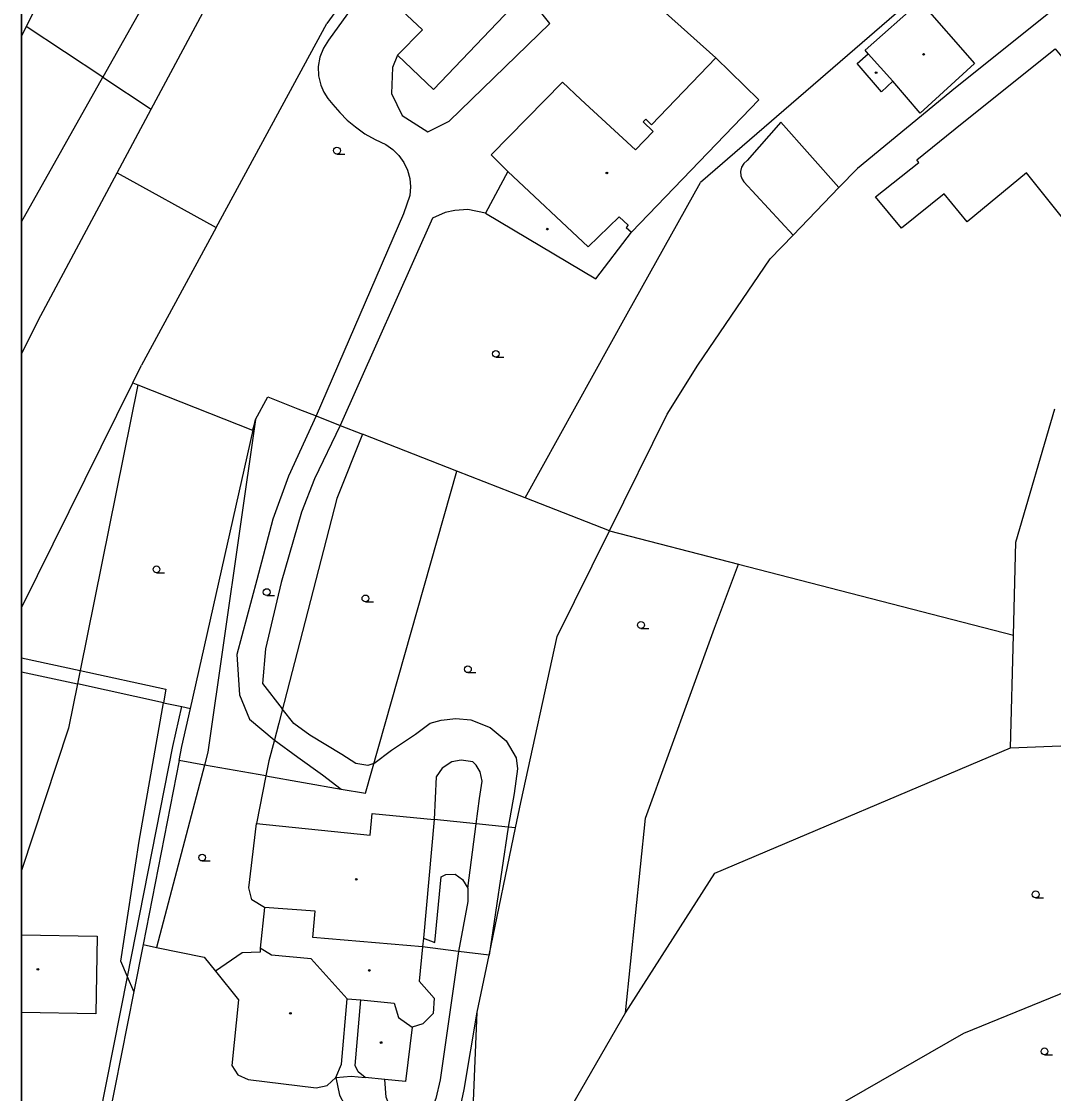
# Model space of a CAD drawing. Extents: x -598233 to -596890, y -1157848 to -1156431.
# Drawn here: x -598232.9 to -598119.1, y -1156687.5 to -1156569.3 of the extents above; entities that cross this region are included whole.
import ezdxf

# ---------------------------------------------------------------- set-up
doc = ezdxf.new("R2010")
doc.units = 0
for name, color, linetype in [('Level 11', 7, 'Continuous'), ('Level 36', 7, 'Continuous'), ('Level 39', 7, 'Continuous'), ('Level 5', 7, 'Continuous'), ('Level 51', 7, 'Continuous'), ('Level 7', 7, 'Continuous'), ('Vrstva 60', 7, 'Continuous'), ('zajmove_uzemi', 7, 'Continuous')]:
    doc.layers.add(name, color=color, linetype=linetype)

msp = doc.modelspace()

# ---------------------------------------------------------------- linework, layer by layer
at = {"layer": 'Level 11'}
msp.add_line((-598232.36, -1156569.87), (-598232.8901, -1156570.9053), dxfattribs=at)
for points in [[(-598175.817, -1156561.591), (-598178.91, -1156564.743), (-598177.294, -1156566.136), (-598187.424, -1156576.786), (-598191.423, -1156572.997), (-598188.639, -1156570.229), (-598194.37, -1156564.85), (-598194.945, -1156564.314), (-598189.3, -1156558.17), (-598184.699, -1156553.162), (-598175.817, -1156561.591)], [(-598155.84, -1156555.31), (-598164.97, -1156565.51), (-598156.32, -1156573.3)], [(-598225.4099, -1156556.29), (-598232.36, -1156569.87)], [(-598194.37, -1156564.85), (-598199.02, -1156571.35), (-598199.59, -1156572.24), (-598199.97, -1156573.22), (-598200.15, -1156574.26), (-598200.12, -1156575.31), (-598199.88, -1156576.34), (-598199.55, -1156577.11), (-598199.1, -1156577.81), (-598198.55, -1156578.44)], [(-598191.42, -1156573), (-598191.97, -1156574.38), (-598192.08, -1156577.24), (-598190.91, -1156579.68), (-598188.05, -1156581.47), (-598185.73, -1156580.31), (-598174.61, -1156569.52), (-598177.29, -1156566.14)], [(-598136.38, -1156568.38), (-598158, -1156587.05)], [(-598119.23, -1156568.13), (-598129.87, -1156576.63), (-598140.69, -1156585.51)], [(-598138.69, -1156588.65), (-598133.9, -1156584.84), (-598134.15, -1156584.54), (-598129.13, -1156580.52), (-598118.89, -1156572.32), (-598118.14, -1156573.2), (-598113.12, -1156579.11), (-598108.01, -1156585.11), (-598108.67, -1156585.57), (-598108.19, -1156586.14), (-598104.64, -1156590.36), (-598113.1, -1156597.16), (-598122.05, -1156586), (-598128.58, -1156591.41), (-598131.1, -1156588.3), (-598135.81, -1156592.09), (-598138.69, -1156588.65)], [(-598198.55, -1156578.44), (-598197.79, -1156579.34), (-598196.96, -1156580.17), (-598196.06, -1156580.93), (-598195, -1156581.68), (-598193.88, -1156582.33), (-598192.71, -1156582.88)], [(-598149.14, -1156580.4), (-598152.86, -1156584.62), (-598153.22, -1156584.95), (-598153.47, -1156585.37), (-598153.58, -1156585.84), (-598153.54, -1156586.33), (-598153.41, -1156586.69), (-598153.2, -1156587), (-598147.79, -1156592.86)], [(-598142.73, -1156587.62), (-598149.14, -1156580.4)], [(-598192.71, -1156582.88), (-598191.93, -1156583.41), (-598191.25, -1156584.07), (-598190.7, -1156584.84), (-598190.3, -1156585.69), (-598190.05, -1156586.6), (-598189.97, -1156587.55), (-598190.06, -1156588.49), (-598190.76, -1156590.52), (-598200.39, -1156612.8)], [(-598181.72, -1156590.43), (-598183.67, -1156590.05), (-598185.08, -1156590.13), (-598186.17, -1156590.36), (-598187.57, -1156590.98), (-598197.73, -1156613.84)], [(-598200.39, -1156612.8), (-598203.44, -1156619.44), (-598205.18, -1156624.2), (-598206.93, -1156630.87), (-598209.15, -1156639.12), (-598208.83, -1156643.57), (-598207.72, -1156646.26), (-598205.02, -1156648.53)], [(-598197.73, -1156613.84), (-598200.58, -1156619.75), (-598202.01, -1156623.4), (-598204.23, -1156631.18), (-598205.98, -1156638.49), (-598206.29, -1156642.3), (-598204.13, -1156645.1)], [(-598168.04, -1156625.47), (-598153.8, -1156629.15), (-598123.48, -1156636.97)], [(-598194.02, -1156651.13), (-598194.7, -1156651.34), (-598196.01, -1156651.15), (-598197.56, -1156650.15), (-598201.09, -1156648.01), (-598202.84, -1156646.74), (-598204.13, -1156645.1)], [(-598194.02, -1156651.13), (-598192.08, -1156649.68), (-598189.43, -1156647.89), (-598187.8, -1156646.7), (-598186.61, -1156646.34), (-598184.98, -1156646.18), (-598183.31, -1156646.3), (-598181.21, -1156647.18), (-598179.42, -1156648.65), (-598178.31, -1156650.51), (-598178.19, -1156651.74), (-598178.55, -1156654.44), (-598179.19, -1156658.14)], [(-598205.02, -1156648.53), (-598202.4, -1156650.43), (-598199.67, -1156652.38), (-598197.61, -1156653.95)], [(-598182.73, -1156657.78), (-598182.36, -1156655), (-598182.08, -1156653.09), (-598182.28, -1156652.06), (-598182.72, -1156651.3), (-598183.12, -1156650.95), (-598184.39, -1156650.75), (-598185.42, -1156650.95), (-598186.49, -1156651.66), (-598187.16, -1156652.61), (-598187.36, -1156657.32)], [(-598183.67, -1156664.88), (-598182.73, -1156657.78)], [(-598179.19, -1156658.14), (-598181.32, -1156672.28)], [(-598188.56, -1156670.4), (-598187.28, -1156670.87), (-598186.61, -1156663.65), (-598186.09, -1156663.37), (-598185.06, -1156663.33), (-598184.23, -1156663.93), (-598183.67, -1156664.88), (-598183.67, -1156666.35), (-598184.68, -1156671.86)], [(-598184.68, -1156671.86), (-598186.69, -1156686.03), (-598187.2, -1156688.09), (-598187.6, -1156689.09), (-598188.35, -1156689.6), (-598189.54, -1156689.84), (-598190.96, -1156689.65), (-598191.77, -1156689.29), (-598192.4, -1156688.61), (-598192.68, -1156687.94), (-598192.81, -1156685.99)], [(-598186.61, -1156702.76), (-598185.58, -1156697.18), (-598185.06, -1156691.75), (-598184.07, -1156687.1), (-598182.64, -1156678.57)], [(-598198.22, -1156685.76), (-598197.8, -1156687.7), (-598196.69, -1156689.76), (-598194.62, -1156692.22), (-598192.8, -1156693.81), (-598191.54, -1156694.15), (-598190.42, -1156694.01), (-598189.66, -1156694.37), (-598188.87, -1156696.11), (-598188.67, -1156698.18), (-598188.98, -1156702.16)]]:
    msp.add_lwpolyline(points, dxfattribs=at)
at = {"layer": 'Level 36'}
for p, q in [((-598198.09, -1156583.915), (-598197.215, -1156583.915)), ((-598180.57, -1156606.325), (-598179.695, -1156606.325)), ((-598217.99, -1156630.0949), (-598217.115, -1156630.0949)), ((-598205.84, -1156632.605), (-598204.965, -1156632.605)), ((-598194.95, -1156633.305), (-598194.075, -1156633.305)), ((-598164.56, -1156636.235), (-598163.685, -1156636.235)), ((-598183.65, -1156641.115), (-598182.775, -1156641.115)), ((-598212.96, -1156661.885), (-598212.085, -1156661.885)), ((-598121.03, -1156665.945), (-598120.155, -1156665.945)), ((-598120.05, -1156683.255), (-598119.175, -1156683.255))]:
    msp.add_line(p, q, dxfattribs=at)
for centre in [(-598198.0901, -1156583.5399), (-598180.5701, -1156605.9499), (-598217.9901, -1156629.7198), (-598205.8401, -1156632.2299), (-598194.9501, -1156632.9299), (-598164.5601, -1156635.8599), (-598183.6501, -1156640.7399), (-598212.9601, -1156661.5099), (-598121.0301, -1156665.5699), (-598120.0501, -1156682.8799)]:
    msp.add_circle(centre, 0.375, dxfattribs=at)
at = {"layer": 'Level 39'}
for centre, radius in [((-598133.38, -1156572.93), 0.09), ((-598133.38, -1156572.93), 0.0398), ((-598138.62, -1156574.95), 0.09), ((-598138.62, -1156574.95), 0.0398), ((-598168.32, -1156586), 0.09), ((-598168.32, -1156586), 0.0398), ((-598174.89, -1156592.2), 0.09), ((-598174.89, -1156592.2), 0.0398), ((-598195.96, -1156663.9), 0.09), ((-598195.96, -1156663.9), 0.0398), ((-598231.08, -1156673.83), 0.09), ((-598231.08, -1156673.83), 0.0398), ((-598194.52, -1156673.96), 0.09), ((-598194.52, -1156673.96), 0.0398), ((-598203.2199, -1156678.69), 0.09), ((-598203.2199, -1156678.69), 0.0398), ((-598193.2199, -1156681.9099), 0.09), ((-598193.2199, -1156681.9099), 0.0398)]:
    msp.add_circle(centre, radius, dxfattribs=at)
at = {"layer": 'Level 5'}
for p, q in [((-598232.8901, -1156670.0208), (-598224.52, -1156670.18)), ((-598224.69, -1156678.75), (-598232.8901, -1156678.5939))]:
    msp.add_line(p, q, dxfattribs=at)
for points in [[(-598139.84, -1156572.48), (-598133.77, -1156567.11)], [(-598133.77, -1156567.11), (-598127.77, -1156573.94)], [(-598139.51, -1156572.87), (-598139.84, -1156572.48)], [(-598156.32, -1156573.3), (-598163.4, -1156580.69)], [(-598151.55, -1156577.94), (-598156.32, -1156573.3)], [(-598140.73, -1156573.94), (-598139.51, -1156572.87)], [(-598138.02, -1156577.04), (-598140.73, -1156573.94)], [(-598139.51, -1156572.87), (-598136.79, -1156575.89)], [(-598127.77, -1156573.94), (-598133.76, -1156579.4)], [(-598173.23, -1156576.01), (-598181.07, -1156583.99)], [(-598171.19, -1156577.9), (-598173.23, -1156576.01)], [(-598136.79, -1156575.89), (-598138.02, -1156577.04)], [(-598133.76, -1156579.4), (-598136.79, -1156575.89)], [(-598165.18, -1156583.46), (-598171.19, -1156577.9)], [(-598165.59, -1156592.53), (-598151.55, -1156577.94)], [(-598164.04, -1156580.07), (-598164.32, -1156580.36)], [(-598164.32, -1156580.36), (-598163.21, -1156581.42)], [(-598163.4, -1156580.69), (-598164.04, -1156580.07)], [(-598163.21, -1156581.42), (-598165.18, -1156583.46)], [(-598181.07, -1156583.99), (-598179.23, -1156585.84)], [(-598179.23, -1156585.84), (-598181.7199, -1156590.43)], [(-598179.23, -1156585.84), (-598170.38, -1156594.15)], [(-598181.7199, -1156590.43), (-598169.55, -1156597.7)], [(-598170.38, -1156594.15), (-598166.98, -1156590.83)], [(-598166.98, -1156590.83), (-598165.96, -1156591.78)], [(-598169.55, -1156597.7), (-598165.59, -1156592.53)], [(-598165.96, -1156591.78), (-598166.18, -1156592.02)], [(-598166.18, -1156592.02), (-598165.59, -1156592.53)], [(-598194.44, -1156659.03), (-598194.2, -1156656.64)], [(-598194.2, -1156656.64), (-598187.36, -1156657.32)], [(-598207.81, -1156664.83), (-598206.96, -1156657.75)], [(-598206.96, -1156657.75), (-598194.44, -1156659.03)], [(-598187.36, -1156657.32), (-598188.56, -1156670.4)], [(-598207.49, -1156666.17), (-598207.81, -1156664.83)], [(-598206.07, -1156667), (-598207.49, -1156666.17)], [(-598206.07, -1156667), (-598206.55, -1156671.49)], [(-598200.48, -1156667.43), (-598206.07, -1156667)], [(-598200.74, -1156670.33), (-598200.48, -1156667.43)], [(-598224.52, -1156670.18), (-598224.69, -1156678.75)], [(-598188.64, -1156671.37), (-598200.74, -1156670.33)], [(-598188.56, -1156670.4), (-598188.64, -1156671.37)], [(-598208.54, -1156672), (-598211.48, -1156674.05)], [(-598206.55, -1156671.94), (-598208.54, -1156672)], [(-598206.55, -1156671.49), (-598206.55, -1156671.94)], [(-598205.32, -1156672.27), (-598206.55, -1156671.49)], [(-598188.64, -1156671.37), (-598189.04, -1156675.14)], [(-598200.92, -1156672.6599), (-598205.32, -1156672.27)], [(-598196.9699, -1156677.07), (-598200.92, -1156672.6599)], [(-598211.48, -1156674.05), (-598208.95, -1156677.21)], [(-598189.04, -1156675.14), (-598187.37, -1156677.01)], [(-598208.95, -1156677.21), (-598209.7, -1156684.44)], [(-598197.58, -1156684.31), (-598196.9699, -1156677.07)], [(-598196.9699, -1156677.07), (-598195.46, -1156677.21)], [(-598196.07, -1156684.44), (-598195.46, -1156677.21)], [(-598195.46, -1156677.21), (-598191.79, -1156677.57)], [(-598191.79, -1156677.57), (-598191.29, -1156679.13)], [(-598187.37, -1156677.01), (-598187.49, -1156678.71)], [(-598191.29, -1156679.13), (-598189.8, -1156680.2)], [(-598187.49, -1156678.71), (-598188.61, -1156679.86)], [(-598189.8, -1156680.2), (-598190.52, -1156686.21)], [(-598188.61, -1156679.86), (-598189.8, -1156680.2)], [(-598209.7, -1156684.44), (-598209.03, -1156685.46)], [(-598198.2199, -1156685.76), (-598197.58, -1156684.31)], [(-598195.74, -1156685.15), (-598196.07, -1156684.44)], [(-598194.9699, -1156685.78), (-598195.74, -1156685.15)], [(-598209.03, -1156685.46), (-598207.89, -1156685.9699)], [(-598207.89, -1156685.9699), (-598200.4, -1156686.9099)], [(-598199.17, -1156686.64), (-598198.2199, -1156685.76)], [(-598190.52, -1156686.21), (-598192.81, -1156685.99), (-598194.9699, -1156685.78)], [(-598200.4, -1156686.9099), (-598199.17, -1156686.64)]]:
    msp.add_lwpolyline(points, dxfattribs=at)
at = {"layer": 'Level 51'}
for p, q in [((-598232.8901, -1156591.3895), (-598223.92, -1156575.45)), ((-598232.8901, -1156605.9853), (-598231.06, -1156602.28)), ((-598232.8901, -1156633.9683), (-598220.59, -1156609.1599)), ((-598232.8901, -1156639.486), (-598226.42, -1156640.89)), ((-598232.8901, -1156641.0175), (-598226.7199, -1156642.36)), ((-598227.7, -1156647.24), (-598232.8901, -1156662.9242))]:
    msp.add_line(p, q, dxfattribs=at)
for points in [[(-598184.23, -1156548.9099), (-598190.23, -1156557.16), (-598199.2199, -1156569.53)], [(-598217.06, -1156563.27), (-598223.92, -1156575.45)], [(-598218.59, -1156578.98), (-598211.51, -1156565.76)], [(-598223.92, -1156575.45), (-598232.36, -1156569.87)], [(-598211.4, -1156592.03), (-598199.2199, -1156569.53)], [(-598223.92, -1156575.45), (-598218.59, -1156578.98)], [(-598222.34, -1156585.98), (-598218.59, -1156578.98)], [(-598231.06, -1156602.28), (-598222.34, -1156585.98)], [(-598222.34, -1156585.98), (-598211.4, -1156592.03)], [(-598166.08, -1156601.54), (-598158, -1156587.05)], [(-598211.4, -1156592.03), (-598219.63, -1156607.2199)], [(-598158.28, -1156607.2), (-598150.32, -1156595.48)], [(-598177.33, -1156621.83), (-598166.08, -1156601.54)], [(-598220.59, -1156609.1599), (-598219.63, -1156607.2199)], [(-598161.6599, -1156612.61), (-598158.28, -1156607.2)], [(-598220.06, -1156609.37), (-598226.42, -1156640.89)], [(-598220.59, -1156609.1599), (-598220.06, -1156609.37)], [(-598220.06, -1156609.37), (-598207.4, -1156614.36)], [(-598207.07, -1156613.2), (-598205.73, -1156610.71)], [(-598205.73, -1156610.71), (-598202.4099, -1156612.01)], [(-598202.4099, -1156612.01), (-598200.39, -1156612.8), (-598197.73, -1156613.84), (-598195.26, -1156614.81)], [(-598168.04, -1156625.4699), (-598161.6599, -1156612.61)], [(-598123.2, -1156626.7199), (-598118.92, -1156612.01)], [(-598207.07, -1156613.2), (-598212.32, -1156649.9)], [(-598207.07, -1156613.2), (-598207.4, -1156614.36)], [(-598207.34, -1156614.38), (-598207.07, -1156613.2)], [(-598214.24, -1156645.07), (-598207.34, -1156614.38)], [(-598195.26, -1156614.81), (-598198.09, -1156621.89)], [(-598184.87, -1156618.88), (-598195.26, -1156614.81)], [(-598194.95, -1156654.42), (-598184.87, -1156618.88)], [(-598177.33, -1156621.83), (-598184.87, -1156618.88)], [(-598198.09, -1156621.89), (-598204.51, -1156646.68), (-598205.03, -1156648.67), (-598205.62, -1156650.85)], [(-598168.04, -1156625.4699), (-598177.33, -1156621.83)], [(-598173.81, -1156637.11), (-598168.04, -1156625.4699)], [(-598123.81, -1156649.4), (-598123.48, -1156636.97), (-598123.2, -1156626.7199)], [(-598156.44, -1156636.2), (-598153.8, -1156629.15)], [(-598164.07, -1156657.17), (-598156.44, -1156636.2)], [(-598177.8, -1156655.44), (-598173.81, -1156637.11)], [(-598226.42, -1156640.89), (-598226.7199, -1156642.36)], [(-598226.42, -1156640.89), (-598216.96, -1156642.95)], [(-598226.7199, -1156642.36), (-598227.7, -1156647.24)], [(-598217.2199, -1156644.43), (-598226.7199, -1156642.36)], [(-598216.96, -1156642.95), (-598217.2199, -1156644.43)], [(-598221.9099, -1156672.95), (-598219.89, -1156659.7), (-598217.2199, -1156644.43)], [(-598217.2199, -1156644.43), (-598215.2, -1156644.86)], [(-598216.21, -1156649.27), (-598215.2, -1156644.86)], [(-598215.2, -1156644.86), (-598214.24, -1156645.07)], [(-598215.19, -1156649.27), (-598214.24, -1156645.07)], [(-598221.19, -1156674.65), (-598216.21, -1156649.27)], [(-598215.5, -1156650.82), (-598215.19, -1156649.27)], [(-598156.4099, -1156663.2199), (-598123.81, -1156649.4)], [(-598123.81, -1156649.4), (-598104.44, -1156648.63)], [(-598215.5, -1156650.82), (-598219.48, -1156671.11)], [(-598212.69, -1156651.31), (-598215.5, -1156650.82)], [(-598212.32, -1156649.9), (-598212.69, -1156651.31)], [(-598205.62, -1156650.85), (-598205.94, -1156652.49)], [(-598212.69, -1156651.31), (-598218.01, -1156671.4099)], [(-598205.94, -1156652.49), (-598212.69, -1156651.31)], [(-598205.94, -1156652.49), (-598206.96, -1156657.75)], [(-598205.94, -1156652.49), (-598197.61, -1156653.95), (-598194.95, -1156654.42)], [(-598178.38, -1156658.2199), (-598177.8, -1156655.44)], [(-598178.38, -1156658.22), (-598179.19, -1156658.14), (-598182.73, -1156657.78), (-598187.36, -1156657.32)], [(-598166.28, -1156678.65), (-598164.07, -1156657.17)], [(-598181.32, -1156672.28), (-598178.38, -1156658.2199)], [(-598166.28, -1156678.65), (-598156.4099, -1156663.2199)], [(-598219.48, -1156671.11), (-598220.5, -1156676.28)], [(-598219.48, -1156671.11), (-598218.01, -1156671.4099)], [(-598218.01, -1156671.4099), (-598212.73, -1156672.49)], [(-598181.32, -1156672.28), (-598184.68, -1156671.86), (-598188.64, -1156671.37)], [(-598106.08, -1156671.58), (-598128.9699, -1156680.9099)], [(-598221.19, -1156674.65), (-598221.9099, -1156672.95)], [(-598212.73, -1156672.49), (-598211.48, -1156674.05)], [(-598182.64, -1156678.57), (-598181.32, -1156672.28)], [(-598225, -1156693.9699), (-598221.19, -1156674.65)], [(-598220.5, -1156676.28), (-598221.19, -1156674.65)], [(-598220.5, -1156676.28), (-598223.9699, -1156693.9099)], [(-598183.75, -1156706.2), (-598182.64, -1156678.57)], [(-598175.89, -1156695.32), (-598166.28, -1156678.65)], [(-598128.9699, -1156680.9099), (-598147.29, -1156691.44)], [(-598198.2199, -1156685.76), (-598196.54, -1156685.63)], [(-598196.54, -1156685.63), (-598194.9699, -1156685.78)]]:
    msp.add_lwpolyline(points, dxfattribs=at)
at = {"layer": 'Level 7'}
msp.add_lwpolyline([(-598140.69, -1156585.51), (-598142.73, -1156587.62), (-598147.79, -1156592.86), (-598150.32, -1156595.48)], dxfattribs=at)
at = {"layer": 'Vrstva 60'}
msp.add_lwpolyline([(-598056.59, -1156696.84), (-598051.82, -1156669.27), (-598046.05, -1156641.42), (-598043.7, -1156623.02), (-598042.82, -1156612.95), (-598044.06, -1156597.08), (-598044.97, -1156587.7), (-598045.39, -1156583.42), (-598047.43, -1156576.22), (-598049.13, -1156568.65), (-598053.7, -1156549.77), (-598057.74, -1156526.78), (-598060.95, -1156504.97), (-598062.86, -1156497.43), (-598063.01, -1156493.79), (-598060.81, -1156475.95), (-598058.06, -1156465.8), (-598052.09, -1156446.51), (-598048.23, -1156436.86), (-598045.8254, -1156430.8558), (-598232.8901, -1156430.8558), (-598232.8901, -1157835.5817)], dxfattribs=at)
at = {"layer": 'zajmove_uzemi'}
msp.add_lwpolyline([(-598232.8901, -1156430.8558), (-596890.4624, -1156430.8558), (-596890.4624, -1157848.4611), (-598232.8901, -1157848.4611)], close=True, dxfattribs=at)

doc.saveas('drawing.dxf')
